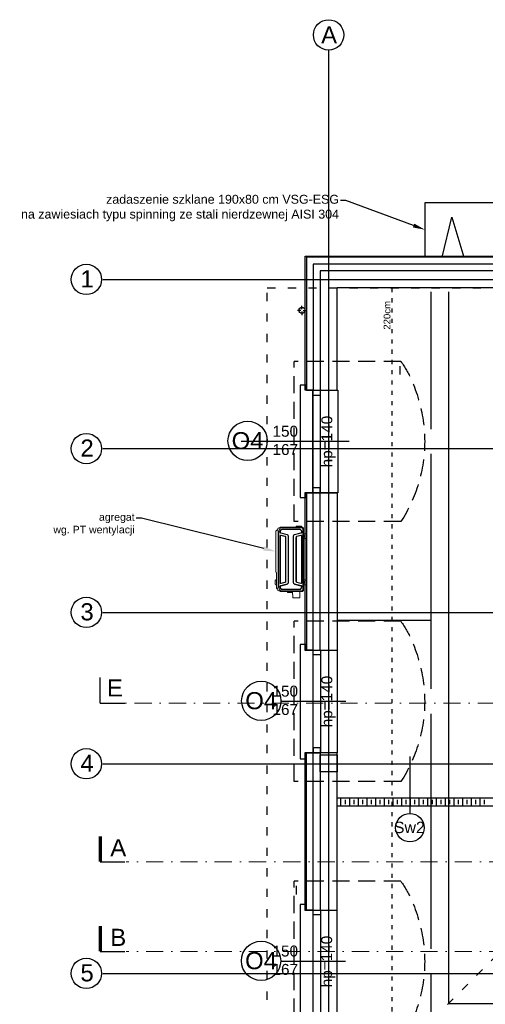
# Model space of a CAD drawing. Header units: millimetres. Extents: x -7023 to 53801, y 9849 to 33561.
# Tile 329 of 537: x 14236 to 14916, y 26667 to 28104. Entities that reach past the tile are written whole.
import ezdxf

# ---------------------------------------------------------------- set-up
doc = ezdxf.new("R2010")
doc.units = ezdxf.units.MM
for name, pattern in [('ACAD_ISO03W100', [30, 12, -18]), ('DASHDOT', [1, 0.5, -0.25, 0, -0.25]), ('DASHED2', [0.375, 0.25, -0.125])]:
    doc.linetypes.add(name, pattern=pattern)
doc.layers.add('.IE_podklad', color=252, linetype='Continuous')
doc.styles.add('Arial', font='arial.ttf', dxfattribs={"height": 125})
doc.styles.add('Opisowy', font='arial.ttf')
doc.styles.get("Standard").update_dxf_attribs({"font": 'arial.ttf'})
doc.linetypes.add('ZIGZAG', pattern='A,0.00254,-5.08,[131,ltypeshp.shx,S=5.08,R=0,X=-5.08,Y=0],-10.16,[131,ltypeshp.shx,S=5.08,R=180,X=5.08,Y=0],-5.08', length=20.32254)

msp = doc.modelspace()

# ---------------------------------------------------------------- linework, layer by layer
at = {"layer": '.IE_podklad', "ltscale": 25}
for p, q in [((14687.4, 28060.3), (14687.4, 25968.2)), ((14357.9, 27725), (17656.9, 27725)), ((14357.9, 27478), (17656.9, 27478)), ((14357.9, 27239), (17340.5, 27239)), ((14354, 27106.6), (14354, 27143.7)), ((14357.9, 27018), (17656.9, 27018)), ((14357.9, 26712), (17656.9, 26712))]:
    msp.add_line(p, q, dxfattribs=at)
at = {"layer": '.IE_podklad', "linetype": 'ByBlock', "lineweight": -2}
for p, q in [((14712.6, 27840.1), (14704.6, 27840.1)), ((14414.2, 27376.5), (14406.2, 27376.5))]:
    msp.add_line(p, q, dxfattribs=at)
at = {"layer": '.IE_podklad', "linetype": 'ByBlock'}
for p, q in [((14828.3, 27757.5), (14828.3, 27837.5)), ((14828.3, 27837.5), (15018.3, 27837.5)), ((14853.3, 27757.5), (14867.5, 27815.9)), ((14867.5, 27815.9), (14885.1, 27757.5)), ((15018.3, 27757.5), (14828.3, 27757.5))]:
    msp.add_line(p, q, dxfattribs=at)
at = {"layer": '.IE_podklad'}
for p, q in [((14653.4, 27754), (14653.4, 27759)), ((14653.4, 27759), (14985.7, 27759)), ((14985.7, 27757.5), (14654.9, 27757.5)), ((14654.9, 27757.5), (14654.9, 27563.5)), ((14653.4, 27563.5), (14653.4, 27754)), ((14985.7, 27737.5), (14674.9, 27737.5)), ((14674.9, 27737.5), (14674.9, 27563.5)), ((14985.7, 27737.5), (14674.9, 27737.5)), ((14699.9, 27563.5), (14699.9, 27712.5)), ((14985.7, 27712.5), (14699.9, 27712.5)), ((14837.4, 27506.6), (14837.4, 27707)), ((14862.4, 27707), (14862.4, 26668)), ((14791.5, 27598.5), (14791.5, 27586)), ((14654.9, 27563.5), (14653.4, 27563.5)), ((14674.9, 27563.5), (14699.9, 27563.5)), ((14837.4, 27127.2), (14837.4, 27470.2)), ((14654.9, 27413.5), (14652.9, 27413.5)), ((14652.9, 27413.5), (14652.9, 27184)), ((14674.9, 27413.5), (14654.9, 27413.5)), ((14654.9, 27413.5), (14654.9, 27184)), ((14674.9, 27184), (14674.9, 27413.5)), ((14674.9, 27413.5), (14699.9, 27413.5)), ((14699.9, 27413.5), (14699.9, 27184)), ((14837.4, 27227), (14700.4, 27227)), ((14652.9, 27184), (14654.9, 27184)), ((14654.9, 27184), (14699.9, 27184)), ((14654.9, 27184), (14674.9, 27184)), ((14699.9, 27183.4), (14699.9, 27034)), ((14712.5, 27108.7), (14617.8, 27108.7)), ((14837.4, 26747.8), (14837.4, 27090.8)), ((14654.9, 27034), (14652.9, 27034)), ((14652.9, 27034), (14652.9, 26804.5)), ((14674.9, 27034), (14654.6, 27034)), ((14654.6, 27034), (14654.6, 26804.5)), ((14699.9, 27034), (14654.9, 27034)), ((14806.5, 26945), (14806.5, 27028.6)), ((15035.9, 26968), (14699.9, 26968)), ((14705.5, 26956), (14705.5, 26968)), ((14711.9, 26959.1), (14711.9, 26965.5)), ((14718.2, 26956), (14718.2, 26968)), ((14724.6, 26959.1), (14724.6, 26965.5)), ((14730.9, 26956), (14730.9, 26968)), ((14737.3, 26959.1), (14737.3, 26965.5)), ((14743.6, 26956), (14743.6, 26968)), ((14750, 26959.1), (14750, 26965.5)), ((14756.3, 26956), (14756.3, 26968)), ((14762.7, 26959.1), (14762.7, 26965.5)), ((14769, 26956), (14769, 26968)), ((14775.4, 26959.1), (14775.4, 26965.5)), ((14781.7, 26956), (14781.7, 26968)), ((14788.1, 26959.1), (14788.1, 26965.5)), ((14794.4, 26956), (14794.4, 26968)), ((14800.8, 26959.1), (14800.8, 26965.5)), ((14807.1, 26956), (14807.1, 26968)), ((14813.5, 26959.1), (14813.5, 26965.5)), ((14819.8, 26956), (14819.8, 26968)), ((14826.2, 26959.1), (14826.2, 26965.5)), ((14832.5, 26956), (14832.5, 26968)), ((14838.9, 26959.1), (14838.9, 26965.5)), ((14845.2, 26956), (14845.2, 26968)), ((14851.6, 26959.1), (14851.6, 26965.5)), ((14857.9, 26956), (14857.9, 26968)), ((14864.3, 26959.1), (14864.3, 26965.5)), ((14870.6, 26956), (14870.6, 26968)), ((14877, 26959.1), (14877, 26965.5)), ((14883.3, 26956), (14883.3, 26968)), ((14889.7, 26959.1), (14889.7, 26965.5)), ((14896, 26956), (14896, 26968)), ((14902.4, 26959.1), (14902.4, 26965.5)), ((14908.7, 26956), (14908.7, 26968)), ((14915.1, 26959.1), (14915.1, 26965.5)), ((15047.9, 26956), (14699.9, 26956)), ((14640.4, 26827.1), (14640.4, 26839.6)), ((14652.9, 26804.5), (14654.9, 26804.5)), ((14654.6, 26804.5), (14699.6, 26804.5)), ((14654.6, 26804.5), (14674.9, 26804.5)), ((14699.6, 26803.9), (14699.6, 26654.5)), ((14712.2, 26729.2), (14617.5, 26729.2)), ((14837.4, 26643), (14837.4, 26711.3)), ((14862.4, 26668), (16081.4, 26668))]:
    msp.add_line(p, q, dxfattribs=at)
at = {"layer": '.IE_podklad', "linetype": 'ZIGZAG'}
for p, q in [((14985.7, 27747.5), (14664.9, 27747.5)), ((14664.9, 27747.5), (14664.9, 27563.5)), ((14664.9, 27184), (14664.9, 27413.5)), ((14664.9, 26804.5), (14664.9, 27034))]:
    msp.add_line(p, q, dxfattribs=at)
at = {"layer": '.IE_podklad', "linetype": 'ACAD_ISO03W100'}
for p, q in [((14597.9, 26403.5), (14597.9, 27712.5)), ((14597.9, 27712.5), (15665.9, 27712.5)), ((15060.4, 26866), (14597.9, 26403.5))]:
    msp.add_line(p, q, dxfattribs=at)
at = {"layer": '.IE_podklad', "linetype": 'ACAD_ISO03W100', "ltscale": 0.5}
msp.add_line((14779.7, 27712.5), (14779.7, 26585.4), dxfattribs=at)
at = {"layer": '.IE_podklad', "linetype": 'Continuous'}
for p, q in [((14648.5, 27681.4), (14648.5, 27686.5)), ((14646.8, 27679.7), (14641.8, 27679.7)), ((14648.5, 27678.1), (14648.5, 27673)), ((14650.2, 27679.7), (14655.2, 27679.7))]:
    msp.add_line(p, q, dxfattribs=at)
at = {"layer": '.IE_podklad', "linetype": 'DASHED2', "ltscale": 100}
for p, q in [((14637.2, 27371.5), (14637.2, 27605.3)), ((14792.9, 27605.3), (14637.2, 27605.3)), ((14792.9, 27371.5), (14637.2, 27371.5)), ((14637.2, 26992), (14637.2, 27225.9)), ((14792.9, 27225.9), (14637.2, 27225.9)), ((14792.9, 26992), (14637.2, 26992)), ((14637.2, 26612.6), (14637.2, 26846.4)), ((14792.9, 26846.4), (14637.2, 26846.4))]:
    msp.add_line(p, q, dxfattribs=at)
at = {"layer": '.IE_podklad', "linetype": 'Continuous', "lineweight": 0}
for p, q in [((14610.2, 27297.6), (14610.2, 27358.1)), ((14611.2, 27358.2), (14610.3, 27358.2)), ((14611.2, 27358.6), (14611.2, 27358.2)), ((14613.8, 27356.3), (14613.8, 27356.5)), ((14613.8, 27354.8), (14613.8, 27356.3)), ((14613.8, 27276.3), (14613.8, 27354.8)), ((14615.5, 27362.6), (14617.1, 27363.3)), ((14616.7, 27361.9), (14617.3, 27362.2)), ((14626.9, 27352.2), (14617.5, 27354.7)), ((14617.6, 27363.4), (14649, 27363.4)), ((14617.7, 27355.3), (14627.1, 27352.8)), ((14621.5, 27360.4), (14618.8, 27360.4)), ((14618.8, 27359.8), (14621.5, 27359.8)), ((14645.9, 27360.4), (14621.5, 27360.4)), ((14621.5, 27359.8), (14632.3, 27359.8)), ((14632.3, 27359.8), (14643.2, 27359.8)), ((14637.6, 27352.8), (14647, 27355.3)), ((14647.1, 27354.7), (14637.8, 27352.2)), ((14640.1, 27363.4), (14640.1, 27364.7)), ((14643.2, 27359.8), (14645.9, 27359.8)), ((14647.1, 27358.5), (14647.7, 27356.5)), ((14648.3, 27356.7), (14647.6, 27359.2)), ((14649.8, 27363.1), (14650.6, 27362.3)), ((14650.9, 27361.5), (14650.9, 27270.8)), ((14653.9, 27353.7), (14650.9, 27353.7)), ((14654.9, 27347.4), (14654.9, 27352.7)), ((14616.5, 27282.2), (14616.5, 27350.5)), ((14617.1, 27350.5), (14617.1, 27282.2)), ((14623.7, 27349.5), (14617.7, 27351)), ((14617.9, 27351.5), (14623.8, 27350.1)), ((14624.4, 27284.2), (14624.4, 27348.5)), ((14625, 27348.5), (14625, 27284.2)), ((14628.4, 27350.3), (14628.4, 27316.3)), ((14629, 27350.3), (14629, 27316.3)), ((14635.7, 27350.3), (14635.7, 27316.4)), ((14636.3, 27350.3), (14636.3, 27282.5)), ((14639.7, 27284.2), (14639.7, 27348.5)), ((14640.3, 27348.5), (14640.3, 27284.2)), ((14640.9, 27350.1), (14646.8, 27351.5)), ((14647, 27351), (14641, 27349.5)), ((14647.6, 27282.2), (14647.6, 27350.5)), ((14648.2, 27350.5), (14648.2, 27282.2)), ((14650.9, 27346.4), (14653.9, 27346.4)), ((14651.6, 27350.6), (14651.7, 27349.4)), ((14652.8, 27349.4), (14652.8, 27350.6)), ((14628.4, 27316.3), (14628.4, 27282.5)), ((14629, 27316.3), (14629, 27282.5)), ((14635.7, 27316.4), (14635.7, 27282.5)), ((14610.3, 27297.5), (14611.2, 27297.4)), ((14611.2, 27297.4), (14611.1, 27274.1)), ((14609.4, 27280.1), (14609.4, 27285.4)), ((14611.2, 27286.4), (14610.4, 27286.4)), ((14617.5, 27278), (14626.9, 27280.5)), ((14617.7, 27281.8), (14623.7, 27283.3)), ((14627.1, 27279.9), (14617.7, 27277.4)), ((14623.8, 27282.7), (14617.9, 27281.2)), ((14647, 27277.4), (14637.6, 27279.9)), ((14637.8, 27280.5), (14647.1, 27278)), ((14646.8, 27281.2), (14640.9, 27282.7)), ((14641, 27283.3), (14647, 27281.8)), ((14653.9, 27286.4), (14650.9, 27286.4)), ((14651.6, 27283.3), (14651.7, 27282.1)), ((14652.8, 27282.1), (14652.8, 27283.3)), ((14654.9, 27280.1), (14654.9, 27285.4)), ((14610.4, 27279.1), (14611.2, 27279.1)), ((14613, 27273), (14613.8, 27276.3)), ((14613.5, 27271.2), (14613.5, 27271.2)), ((14617.2, 27269.4), (14615.5, 27270.2)), ((14616.4, 27276), (14616.8, 27274.7)), ((14616.7, 27270.8), (14617.3, 27270.6)), ((14617.4, 27274.9), (14617, 27276.2)), ((14649.1, 27269.4), (14617.2, 27269.4)), ((14618.8, 27273), (14632.3, 27273)), ((14643.2, 27272.3), (14618.8, 27272.2)), ((14627, 27269.4), (14627.7, 27268.1)), ((14628.7, 27267.9), (14628, 27267.9)), ((14632.7, 27267.9), (14628.7, 27267.9)), ((14632.3, 27273), (14643.2, 27273)), ((14633.4, 27267.9), (14632.7, 27267.9)), ((14633.7, 27268.1), (14634.5, 27269.4)), ((14634.9, 27269.4), (14635.4, 27260.2)), ((14643.2, 27273), (14645.9, 27273)), ((14645.9, 27272.3), (14643.2, 27272.3)), ((14647.2, 27274.6), (14646.9, 27273.7)), ((14647.2, 27274.6), (14647.7, 27276.2)), ((14650.7, 27270.5), (14649.9, 27269.7)), ((14650.9, 27279.1), (14653.9, 27279.1)), ((14644.3, 27260.2), (14635.4, 27260.2)), ((14644.9, 27260.2), (14644.3, 27260.2))]:
    msp.add_line(p, q, dxfattribs=at)
at = {"layer": '.IE_podklad', "lineweight": 0}
for p, q in [((14617.2, 27359.2), (14616.4, 27356.7)), ((14617.8, 27359), (14617, 27356.5)), ((14648.9, 27362.2), (14617.3, 27362.2)), ((14640.1, 27364.7), (14647.7, 27364.7)), ((14647.7, 27364.7), (14647.7, 27363.4)), ((14616.8, 27274.7), (14617.1, 27273.5)), ((14648.9, 27270.6), (14617.3, 27270.6)), ((14617.4, 27274.9), (14617.8, 27273.7)), ((14645.3, 27260.6), (14645.3, 27269.4))]:
    msp.add_line(p, q, dxfattribs=at)
at = {"layer": '.IE_podklad', "lineweight": 30}
for p, q in [((14674.9, 27184), (14699.9, 27184)), ((14699.9, 27034), (14674.9, 27034)), ((14674.9, 27034), (14674.9, 26804.5)), ((14699.9, 26804.5), (14699.9, 27034)), ((14674.9, 26804.5), (14699.9, 26804.5))]:
    msp.add_line(p, q, dxfattribs=at)
at = {"layer": '.IE_podklad', "linetype": 'DASHDOT', "lineweight": 13, "ltscale": 50}
msp.add_line((14354, 27106.6), (16912.3, 27106.6), dxfattribs=at)
at = {"layer": '.IE_podklad', "lineweight": 30, "ltscale": 25}
msp.add_line((14354, 27106.6), (14389.9, 27106.6), dxfattribs=at)
at = {"layer": '.IE_podklad', "linetype": 'ByBlock', "lineweight": -2}
for points in [[(14811.4, 27803.7), (14712.6, 27840.1)], [(14592.7, 27332.2), (14414.2, 27376.5)]]:
    msp.add_lwpolyline(points, dxfattribs=at)
at = {"layer": '.IE_podklad'}
for points in [[(14654.9, 27563.5), (14654.9, 27570.5), (14646, 27570.5), (14646, 27406.5), (14654.9, 27406.5), (14654.9, 27413.5), (14665, 27413.5), (14665, 27563.5)], [(14674.9, 27563.5), (14674.9, 27413.5), (14664.2, 27413.5), (14664.2, 27563.5)], [(14674.9, 27563.5), (14674.9, 27555.6), (14664.2, 27555.6), (14664.2, 27563.5)], [(14674.9, 27413.5), (14674.9, 27420.7), (14664.2, 27420.7), (14664.2, 27413.5)], [(14654.9, 27184), (14654.9, 27191.9), (14646, 27191.9), (14646, 27025.4), (14654.9, 27025.4), (14654.9, 27034), (14665, 27034), (14665, 27184)], [(14675.6, 27184), (14675.6, 27034), (14665, 27034), (14665, 27184)], [(14675.6, 27184), (14675.6, 27176.8), (14665, 27176.8), (14665, 27184)], [(14675.6, 27034), (14675.6, 27041.2), (14665, 27041.2), (14665, 27034)], [(14674.9, 27031), (14699.9, 27031), (14699.9, 27006), (14674.9, 27006)], [(14654.6, 26804.5), (14654.6, 26812.4), (14645.7, 26812.4), (14645.7, 26645.9), (14654.6, 26645.9), (14654.6, 26654.5), (14664.8, 26654.5), (14664.8, 26804.5)], [(14675.4, 26804.5), (14675.4, 26654.5), (14664.8, 26654.5), (14664.8, 26804.5)], [(14675.4, 26804.5), (14675.4, 26797.3), (14664.8, 26797.3), (14664.8, 26804.5)]]:
    msp.add_lwpolyline(points, close=True, dxfattribs=at)
for points in [[(14654.9, 27563.5), (14701.1, 27563.5), (14701.1, 27413.5), (14659, 27413.5)], [(14717.3, 27488.2), (14559.9, 27488.2)]]:
    msp.add_lwpolyline(points, dxfattribs=at)
at = {"layer": '.IE_podklad', "ltscale": 25, "const_width": 5}
for points in [[(14354, 26875), (14354, 26912)], [(14354, 26744.1), (14354, 26781.2)]]:
    msp.add_lwpolyline(points, dxfattribs=at)
at = {"layer": '.IE_podklad', "lineweight": 30, "ltscale": 25}
for points in [[(14354, 26875), (14389.9, 26875)], [(14354, 26744.1), (14389.9, 26744.1)]]:
    msp.add_lwpolyline(points, dxfattribs=at)
at = {"layer": '.IE_podklad', "linetype": 'DASHDOT', "lineweight": 13, "ltscale": 50}
for points in [[(14946.8, 26875), (14946.8, 26875), (14391.9, 26875)], [(14946.8, 26744.1), (14946.8, 26744.1), (14391.9, 26744.1)]]:
    msp.add_lwpolyline(points, dxfattribs=at)
at = {"layer": '.IE_podklad', "linetype": 'Continuous'}
for centre, radius in [((14687.4, 28081.9), 22.2), ((14333.7, 27725), 22.2), ((14648.5, 27679.7), 4.5), ((14333.7, 27478), 22.2), ((14333.7, 27239), 22.2), ((14333.7, 27018), 22.2), ((14333.7, 26712), 22.2)]:
    msp.add_circle(centre, radius, dxfattribs=at)
at = {"layer": '.IE_podklad'}
for centre, radius in [((14569.2, 27489.3), 28.7), ((14589.1, 27109.8), 28.7), ((14806.1, 26924.7), 20.8), ((14588.8, 26730.3), 28.7)]:
    msp.add_circle(centre, radius, dxfattribs=at)
at = {"layer": '.IE_podklad', "linetype": 'Continuous', "lineweight": 0}
for centre, radius, start, end in [((14610.3, 27358), 0.204, 95, 152.5659), ((14618, 27356.3), 0.98, 163.4705, 255), ((14617.6, 27362.3), 1.08, 90, 114.6228), ((14626.4, 27350.3), 2.6, 360, 75), ((14638.3, 27350.3), 2.6, 105, 180), ((14646.7, 27356.3), 0.98, 285, 16.5295), ((14653.9, 27352.7), 1, 0, 90), ((14617.6, 27350.5), 0.48, 75.9833, 180), ((14623.5, 27348.5), 0.98, 0, 75.9834), ((14641.2, 27348.5), 0.98, 104.0166, 180), ((14647.1, 27350.5), 0.48, 0, 104.0167), ((14652.2, 27350.6), 0.6, 359.6384, 180.3616), ((14652.2, 27349.4), 0.592, 180.3616, 359.6384), ((14653.9, 27347.4), 1, 270, 0), ((14610.3, 27297.6), 0.169, 191.7049, 269.2242), ((14617.6, 27282.2), 0.48, 180, 284.0167), ((14623.5, 27284.2), 0.98, 284.0166, 0), ((14626.4, 27282.5), 2.6, 285, 360), ((14638.3, 27282.5), 2.6, 180, 255), ((14641.2, 27284.2), 0.98, 180, 255.9834), ((14647.1, 27282.2), 0.48, 255.9833, 0), ((14652.2, 27283.3), 0.6, 359.6384, 180.3616), ((14652.2, 27282.1), 0.592, 180.3616, 359.6384), ((14653.9, 27285.4), 1, 0, 90), ((14653.9, 27280.1), 1, 270, 0), ((14618, 27276.5), 0.98, 105, 196.5295), ((14628, 27268.3), 0.38, 210, 270), ((14633.4, 27268.3), 0.38, 270, 330), ((14646.7, 27276.5), 0.98, 343.4705, 75), ((14644.9, 27260.7), 0.5, 270, 345.5225)]:
    msp.add_arc(centre, radius, start, end, dxfattribs=at)
at = {"layer": '.IE_podklad', "linetype": 'Continuous', "lineweight": 0, "extrusion": (0, 0, -1)}
for centre, radius, start, end in [((-14618, 27356.3), 1.58, 285, 16.5294), ((-14626.4, 27350.3), 2, 105, 180), ((-14638.3, 27350.3), 2, 0, 75), ((-14646.7, 27356.3), 1.58, 163.4706, 255), ((-14649, 27362.3), 1.08, 90, 135), ((-14649.8, 27361.5), 1.08, 135, 180), ((-14617.6, 27350.5), 1.08, 0, 104.0166), ((-14623.5, 27348.5), 1.58, 104.0166, 180), ((-14641.2, 27348.5), 1.58, 0, 75.9834), ((-14647.1, 27350.5), 1.08, 75.9834, 180), ((-14610.4, 27285.4), 1, 0, 90), ((-14610.4, 27280.1), 1, 270, 0), ((-14617.6, 27282.2), 1.08, 255.9834, 0), ((-14623.5, 27284.2), 1.58, 180, 255.9834), ((-14626.4, 27282.5), 2, 180, 255), ((-14638.3, 27282.5), 2, 285, 0), ((-14641.2, 27284.2), 1.58, 284.0166, 0), ((-14647.1, 27282.2), 1.08, 180, 284.0166), ((-14618, 27276.5), 1.58, 343.4706, 75), ((-14646.7, 27276.5), 1.58, 105, 196.5294), ((-14649.1, 27270.5), 1.08, 225, 270), ((-14649.9, 27271.2), 1.08, 206.2569, 225)]:
    msp.add_arc(centre, radius, start, end, dxfattribs=at)
at = {"layer": '.IE_podklad', "linetype": 'Continuous', "lineweight": 0}
for centre, major_axis, ratio, start_param, end_param in [((14612.9, 27359.9), (0.0738, 0.0946), 0.998984, 4.340516, 5.108379), ((14618.8, 27358.8), (0, -1.64), 0.995519, 3.141593, 4.441128), ((14618.8, 27358.7), (0, -1.05), 0.995519, 3.141593, 4.417344), ((14645.9, 27358.7), (0, -1.76), 0.995519, 1.850018, 3.141593), ((14645.9, 27358), (0, -1.76), 0.701022, 1.850018, 3.141593), ((14612.9, 27272.9), (0.0971, 0.0705), 0.993265, 5.919446, 6.693002), ((14613.6, 27271.2), (0.125, 0.034), 0.000424, 3.097492, 3.186821), ((14618.8, 27274), (0, -1.76), 0.995519, 4.991611, 6.283185), ((14618.8, 27274), (0, -1.05), 0.995519, 5.007433, 6.283185), ((14645.9, 27274), (0, -1.05), 0.995519, 6.283185, 7.558937), ((14645.9, 27273.9), (0, -1.64), 0.995519, -0.000001, 1.299534), ((14647.6, 27274.8), (0.66, 2.17), 0.156049, 4.132135, 5.372092)]:
    msp.add_ellipse(centre, major_axis=major_axis, ratio=ratio, start_param=start_param, end_param=end_param, dxfattribs=at)
at = {"layer": '.IE_podklad', "linetype": 'DASHED2', "ltscale": 100, "start_tangent": (0.583316, -0.812245), "end_tangent": (-0.555737, -0.831358)}
for points in [[(14792.9, 27605.3), (14818.8, 27549.4), (14827.7, 27488.4), (14818.8, 27427.4), (14792.9, 27371.5)], [(14792.9, 27225.9), (14818.8, 27169.9), (14827.7, 27108.9), (14818.8, 27048), (14792.9, 26992)], [(14792.9, 26846.4), (14818.8, 26790.5), (14827.7, 26729.5), (14818.8, 26668.5), (14792.9, 26612.6)]]:
    msp.add_spline(points, degree=3, dxfattribs=at)
at = {"layer": '.IE_podklad', "linetype": 'Continuous', "lineweight": 0}
for points, knots in [([(14611.3, 27358.7), (14611.3, 27358.7), (14611.3, 27358.7), (14611.2, 27358.7), (14611.2, 27358.7), (14611.2, 27358.6), (14611.2, 27358.6), (14611.2, 27358.6)], [0, 0, 0, 0, 0.43774, 0.43774, 0.874832, 0.874832, 1, 1, 1, 1]), ([(14613.7, 27356.9), (14613.6, 27357.4), (14613.5, 27358), (14613.2, 27358.9), (14613.1, 27359.4), (14613, 27359.8)], [0, 0, 0, 0, 0.562723, 0.562723, 1, 1, 1, 1]), ([(14613.6, 27361.7), (14613.6, 27361.7), (14613.6, 27361.7), (14613.6, 27361.7), (14613.6, 27361.7), (14613.6, 27361.7), (14613.6, 27361.7), (14613.5, 27361.6), (14613.5, 27361.6), (14613.5, 27361.6)], [0, 0, 0, 0, 0.021455, 0.021455, 0.228091, 0.228091, 0.613949, 0.613949, 1, 1, 1, 1]), ([(14614.8, 27356.3), (14615.4, 27358.8), (14615.5, 27359.3), (14615.8, 27360.2), (14616, 27360.7), (14616.1, 27361.2)], [0, 0, 0, 0, 0.489998, 0.489998, 1, 1, 1, 1]), ([(14611.2, 27274), (14611.2, 27274), (14611.2, 27274), (14611.2, 27274.1), (14611.2, 27274.1), (14611.2, 27274.1), (14611.2, 27274.1), (14611.1, 27274.1)], [0, 0, 0, 0, 0.436961, 0.436961, 0.873268, 0.873268, 1, 1, 1, 1]), ([(14613.5, 27271.2), (14613.5, 27271.2), (14613.5, 27271.1), (14613.5, 27271.1), (14613.5, 27271.1), (14613.5, 27271.1), (14613.6, 27271.1), (14613.6, 27271.1), (14613.6, 27271.1), (14613.6, 27271.1)], [0, 0, 0, 0, 0.386059, 0.386059, 0.771926, 0.771926, 0.978513, 0.978513, 1, 1, 1, 1]), ([(14614.8, 27276.4), (14615.4, 27274), (14615.5, 27273.5), (14615.8, 27272.5), (14616, 27272), (14616.1, 27271.5)], [0, 0, 0, 0, 0.489998, 0.489998, 1, 1, 1, 1])]:
    msp.add_open_spline(points, degree=3, knots=knots, dxfattribs=at)
for points, degree in [([(14613, 27359.7), (14611.3, 27358.7)], 1), ([(14613.5, 27361.6), (14613, 27359.8)], 1), ([(14613.6, 27361.7), (14614.2, 27362), (14614.9, 27362.3), (14615.5, 27362.6)], 3), ([(14613.7, 27356.9), (14613.7, 27356.7), (14613.8, 27356.6), (14613.8, 27356.5)], 3), ([(14614.8, 27316.3), (14614.8, 27329.7), (14614.8, 27343), (14614.8, 27356.3)], 3), ([(14616.1, 27361.2), (14616.2, 27361.5), (14616.5, 27361.8), (14616.7, 27361.9)], 3), ([(14649.6, 27361.4), (14649.4, 27361.7), (14649.2, 27361.9), (14648.9, 27362.2)], 3), ([(14649.7, 27316.4), (14649.6, 27361.4)], 1), ([(14614.8, 27316.3), (14614.8, 27303), (14614.8, 27289.7), (14614.8, 27276.4)], 3), ([(14649.7, 27316.4), (14649.7, 27302.5), (14649.7, 27288.6), (14649.7, 27274.7)], 3), ([(14611.2, 27274), (14612.1, 27273.5), (14612.9, 27273)], 2), ([(14613, 27272.9), (14613.2, 27272.1), (14613.5, 27271.2)], 2), ([(14615.5, 27270.2), (14614.8, 27270.5), (14614.2, 27270.8), (14613.6, 27271.1)], 3), ([(14616.1, 27271.5), (14616.2, 27271.2), (14616.5, 27270.9), (14616.7, 27270.8)], 3), ([(14649.6, 27271.3), (14649.4, 27271.1), (14649.2, 27270.8), (14649, 27270.6)], 3), ([(14649.7, 27274.7), (14649.7, 27273.4), (14649.7, 27272.4), (14649.7, 27271.3)], 3)]:
    msp.add_open_spline(points, degree=degree, dxfattribs=at)
at = {"layer": '.IE_podklad'}
for points in [[(14812.5, 27806.5), (14828.3, 27797.5), (14810.4, 27800.9)], [(14593.4, 27335.1), (14610.2, 27327.8), (14592, 27329.3)]]:
    msp.add_solid(points, dxfattribs=at)

# ---------------------------------------------------------------- texts
at = {"layer": '.IE_podklad', "linetype": 'Continuous', "lineweight": 9, "ltscale": 50, "style": 'Opisowy'}
msp.add_text('220cm', height=10, rotation=90, dxfattribs=at).set_placement((14777.7, 27651.6))
at = {"layer": '.IE_podklad', "linetype": 'Continuous', "style": 'Opisowy'}
for p in [(14692.8, 27450.7), (14692.8, 27071.2), (14692.5, 26691.7)]:
    msp.add_text('hp=140', height=16, rotation=90, dxfattribs=at).set_placement(p)
for s, height, p in [('150', 16, (14605.5, 27495.4)), ('O4', 25, (14545.8, 27477.1)), ('167', 16, (14605.5, 27468.7)), ('O4', 25, (14565.7, 27097.6)), ('150', 16, (14605.5, 27116)), ('167', 16, (14605.5, 27089.2)), ('Sw2', 16.64, (14782.7, 26916.8)), ('150', 16, (14605.5, 26736.6)), ('O4', 25, (14565.4, 26718.1)), ('167', 16, (14605.5, 26709.8))]:
    msp.add_text(s, height=height, dxfattribs=at).set_placement(p)
at = {"layer": '.IE_podklad', "linetype": 'Continuous', "ltscale": 25, "style": 'Arial'}
msp.add_text('E', height=25, dxfattribs=at).set_placement((14363.7, 27116.3))
at = {"layer": '.IE_podklad', "char_height": 25, "attachment_point": 1}
for s, insert, width in [('{\\fArial|b0|i0|c238|p34;A}', (14676.5, 28094.4), 492.116), ('1', (14325, 27738.3), 30.102), ('2', (14325, 27491.3), 30.102), ('3', (14325, 27252.3), 30.102), ('4', (14325, 27031.3), 30.102), ('5', (14325, 26725.3), 30.102)]:
    msp.add_mtext(s, dxfattribs=dict(at, insert=insert, width=width))
at = {"layer": '.IE_podklad', "attachment_point": 3}
for s, insert, char_height in [('\\pxqr;zadaszenie szklane 190x80 cm VSG-ESG\\Pna zawiesiach typu spinning ze stali nierdzewnej AISI 304', (14702.6, 27848.5), 13), ('\\pxqr;agregat\\Pwg. PT wentylacji', (14404.2, 27383.7), 11)]:
    msp.add_mtext(s, dxfattribs=dict(at, insert=insert, char_height=char_height))
at = {"layer": '.IE_podklad', "ltscale": 25, "char_height": 25, "attachment_point": 1, "style": 'Arial'}
for s, insert in [('A', (14368.6, 26907.9)), ('B', (14368.6, 26777.1))]:
    msp.add_mtext_dynamic_manual_height_columns(s, width=190.33, gutter_width=1, heights=[-25], dxfattribs=dict(at, insert=insert))

doc.saveas('drawing.dxf')
